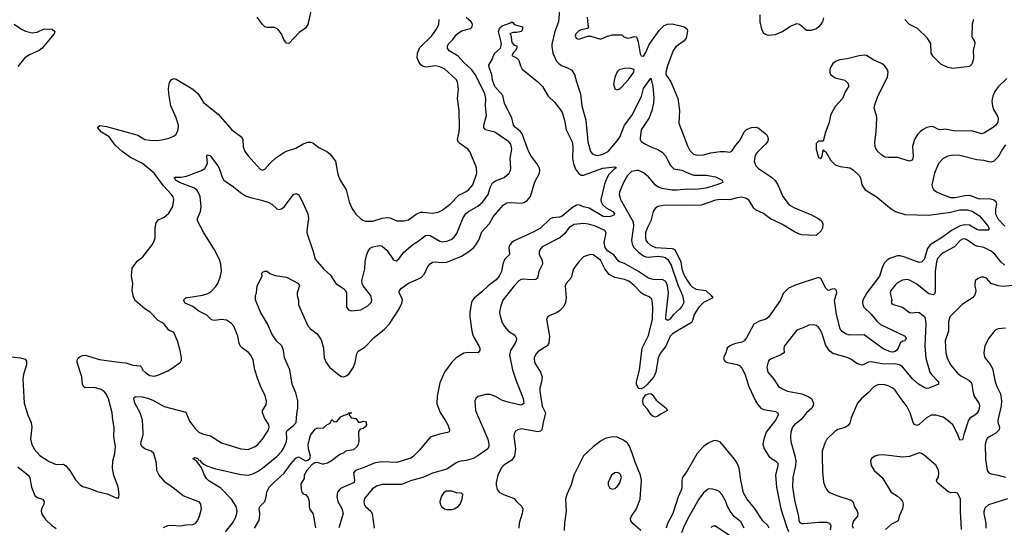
# Model space of a CAD drawing. Header units: inches. Extents: x 1682530 to 1839546, y 640742 to 791647.
# Tile 839 of 923: x 1787465 to 1795680, y 742596 to 746828. Entities that reach past the tile are written whole.
import ezdxf

# ---------------------------------------------------------------- set-up
doc = ezdxf.new("R2010")
doc.units = ezdxf.units.IN
doc.header["$MEASUREMENT"] = 0
doc.layers.add('B7784', color=7, linetype='Continuous')
doc.layers.add('B7794', color=7, linetype='Continuous')

msp = doc.modelspace()

# ---------------------------------------------------------------- linework, layer by layer
at = {"layer": 'B7784', "color": 5}
for points, elevation in [([(1789903.4, 746936.6), (1789870, 746789.2), (1789850, 746758), (1789797.4, 746722.6), (1789709.5, 746629.5), (1789690, 746633.2), (1789670, 746662.7), (1789648, 746710), (1789619.5, 746750), (1789590, 746764.2), (1789530, 746763), (1789510, 746769.6), (1789490, 746789.5), (1789447.3, 746850)], 680), ([(1787418.9, 746790), (1787481.3, 746750), (1787513.8, 746733.8), (1787570, 746719.3), (1787610, 746724.5), (1787670, 746753), (1787734.8, 746750), (1787758.4, 746730), (1787751.7, 746710), (1787736.9, 746690), (1787653.8, 746590), (1787627.8, 746572.2), (1787545.5, 746534.5), (1787508.6, 746511.4), (1787450, 746437.6)], 680), ([(1787344.1, 744024.1), (1787470.3, 744010.3), (1787510, 743998), (1787521.3, 743981.3), (1787523.1, 743950), (1787495.3, 743870), (1787491.6, 743830), (1787502, 743630), (1787532.3, 743532.3), (1787560.8, 743470), (1787565, 743430), (1787556.1, 743330), (1787565.3, 743290), (1787586.1, 743246.1), (1787633.4, 743193.4), (1787710, 743144.4), (1787770, 743118.3), (1787830, 743121.1), (1787849.2, 743109.2), (1787882.6, 743070), (1787931.8, 742991.8), (1787970, 742950.7), (1787990, 742936.3), (1788050, 742918.4), (1788110, 742894), (1788194.4, 742874.4), (1788270, 742841), (1788290, 742842), (1788293.2, 742846.8), (1788295.1, 742870), (1788285.6, 742934.4), (1788250, 743029), (1788240.3, 743090), (1788241.7, 743150), (1788258.6, 743210), (1788264.1, 743270), (1788250.7, 743350), (1788252.8, 743430), (1788241.4, 743490), (1788236.4, 743550), (1788206, 743666), (1788187.3, 743710), (1788170, 743729.5), (1788144.6, 743744.6), (1788090, 743762.6), (1788010, 743757.6), (1787996.2, 743770), (1787989.8, 743789.8), (1787982.5, 743850), (1787945.8, 743970), (1787945.1, 743990), (1787953.7, 744006.3), (1787970, 744020.3), (1787990, 744029), (1788010, 744031.4), (1788130, 743994.7), (1788270, 743974.4), (1788350, 743968), (1788410, 743947.7), (1788470, 743942.4), (1788482.4, 743930), (1788490.3, 743910), (1788519.8, 743879.8), (1788550, 743862.8), (1788590, 743856.5), (1788616.8, 743863.2), (1788700.6, 743899.4), (1788738.2, 743921.8), (1788806.3, 743973.7), (1788814, 743990), (1788814, 744010), (1788802.7, 744070), (1788780.5, 744150), (1788750, 744219.5), (1788710, 744240.7), (1788670, 744289.6), (1788650, 744304.7), (1788619.1, 744319.1), (1788554.5, 744390), (1788510, 744418.3), (1788430, 744485.4), (1788413.6, 744513.6), (1788402.4, 744570), (1788408.5, 744630), (1788398, 744690), (1788402.2, 744757.8), (1788446.3, 744813.7), (1788491.6, 744850), (1788571.5, 744950), (1788584.6, 744975.4), (1788594.3, 745010), (1788594.7, 745090), (1788604, 745136), (1788621.7, 745158.3), (1788670, 745182.4), (1788710, 745215.5), (1788741.7, 745270), (1788749.7, 745330), (1788745.4, 745350), (1788732.6, 745370), (1788663.5, 745443.5), (1788586.4, 745550), (1788490, 745628.4), (1788390, 745679), (1788319.8, 745730), (1788261.9, 745781.9), (1788210.7, 745850.7), (1788146.6, 745890), (1788113.2, 745930), (1788134.8, 745945.2), (1788190, 745937.4), (1788430, 745871.3), (1788450, 745864.2), (1788508.4, 745830), (1788550, 745822.6), (1788610, 745820.3), (1788650, 745826), (1788710, 745840.4), (1788750, 745858.4), (1788770, 745874.9), (1788779.7, 745890), (1788787.6, 745912.4), (1788788.7, 745950), (1788770.7, 746010), (1788725.8, 746110), (1788708.4, 746210), (1788705.8, 746254.2), (1788715.4, 746304.6), (1788730, 746327.3), (1788750, 746337.3), (1788770, 746333), (1788910, 746250.3), (1788952.8, 746210), (1788997.5, 746137.5), (1789121.2, 746041.2), (1789235.6, 745910), (1789318.7, 745850), (1789327.2, 745830), (1789329, 745769), (1789343.1, 745730), (1789370, 745693), (1789470, 745582.8), (1789490, 745574.8), (1789510, 745582.8), (1789551.3, 745628.7), (1789603.3, 745676.7), (1789670, 745722.3), (1789690, 745732.6), (1789770, 745757.4), (1789830, 745794), (1789870, 745806.8), (1789890, 745806.8), (1789910, 745800.7), (1789961.8, 745761.8), (1790000, 745743.2)], 680), ([(1788664.6, 742595.4), (1788702, 742610), (1788730, 742612.7), (1788810, 742607.6), (1788850, 742615.8), (1788910, 742619.3), (1788930, 742628.4), (1788949.7, 742650.3), (1788966.3, 742690), (1788980.5, 742750), (1788977, 742790), (1788964.2, 742804.2), (1788830, 742858.7), (1788757.4, 742917.4), (1788680.9, 742970), (1788629.6, 743030), (1788610, 743069), (1788607.3, 743130), (1788583.7, 743210), (1788561.2, 743230), (1788509.7, 743249.7), (1788484.2, 743270), (1788476.9, 743290), (1788478.5, 743310), (1788494, 743366), (1788496.2, 743390), (1788490, 743488.7), (1788470, 743549.5), (1788426.4, 743630), (1788417, 743670), (1788420.5, 743679.5), (1788432.5, 743687.5), (1788490, 743682.7), (1788530, 743673.4), (1788576.9, 743656.9), (1788670, 743602.6), (1788850, 743554.8), (1788882, 743482), (1788930, 743420.5), (1788960.5, 743390), (1788990, 743375.3), (1789057.8, 743357.8), (1789150, 743301.1), (1789309.2, 743249.2), (1789370, 743245.2), (1789430.6, 743269.4), (1789452.7, 743287.3), (1789491.2, 743330), (1789539.7, 743410), (1789545.4, 743430), (1789544.7, 743450), (1789508, 743510), (1789491.1, 743550), (1789491.6, 743570), (1789522.4, 743617.6), (1789523.5, 743650), (1789510, 743699.3), (1789479, 743759), (1789451.7, 743830), (1789427.7, 743910), (1789413.5, 743990), (1789392.8, 744030), (1789373, 744053), (1789323.7, 744090), (1789304.5, 744110), (1789295.6, 744130), (1789283.6, 744190), (1789251.8, 744271.8), (1789230, 744296.9), (1789190, 744323.5), (1789150, 744329.7), (1789090, 744320.9), (1789066.3, 744326.3), (1789025.2, 744365.2), (1788958.7, 744398.7), (1788910, 744437.4), (1788845.9, 744465.9), (1788831.3, 744490), (1788850, 744508.7), (1788989.9, 744530.1), (1789034.8, 744545.2), (1789059.6, 744560.4), (1789099.2, 744600.8), (1789118.4, 744630), (1789138.8, 744681.2), (1789149.6, 744730.3), (1789143.5, 744790), (1789131.5, 744830), (1789089.7, 744910), (1788997.3, 745057.3), (1788949.6, 745150), (1788948.4, 745170), (1788972.9, 745230), (1788980.3, 745270), (1788969.8, 745350), (1788960.5, 745380.5), (1788944.6, 745404.6), (1788923.5, 745423.5), (1788799.3, 745470), (1788765.1, 745490), (1788762.5, 745502.5), (1788754, 745510), (1788764.9, 745515.1), (1788810, 745516), (1788855.7, 745524.3), (1788982, 745570), (1789010, 745587.3), (1789031.8, 745630), (1789026.6, 745690), (1789030, 745702), (1789050, 745697.3), (1789057.3, 745690), (1789119, 745610), (1789130.2, 745590), (1789153.9, 745513.9), (1789169.5, 745489.5), (1789250, 745436), (1789306.7, 745386.7), (1789350, 745359.3), (1789390, 745344.8), (1789483.4, 745323.4), (1789544, 745304), (1789569.4, 745289.4), (1789610, 745252.2), (1789630, 745244.4), (1789650, 745250.4), (1789672.7, 745267.3), (1789750, 745370.7), (1789770, 745378.8), (1789790, 745371), (1789812.8, 745332.8), (1789870.3, 745210.3), (1789874.4, 745170), (1789859.3, 745070), (1789860.7, 745050), (1789914.6, 744894.6), (1789930, 744831), (1790000, 744750.4)], 660), ([(1789182.7, 742557.3), (1789241.4, 742630), (1789265.3, 742674.7), (1789277, 742710), (1789278.7, 742730), (1789269.9, 742770), (1789231.9, 742830), (1789143.6, 742923.6), (1789044, 742984), (1789023, 743003), (1789005.7, 743030), (1788978.7, 743098.7), (1788943.9, 743143.9), (1788909.6, 743170.4), (1788930, 743177), (1788950, 743170.2), (1788957.5, 743157.5), (1788970, 743152.4), (1788978.5, 743138.5), (1789002, 743122), (1789027.2, 743107.2), (1789090, 743085.6), (1789310, 743037.1), (1789370, 743031.9), (1789410, 743040.6), (1789450, 743060.2), (1789490, 743088.3), (1789610, 743186.2), (1789650, 743228), (1789670, 743258.3), (1789691.6, 743310), (1789694.6, 743334.6), (1789691.5, 743388.5), (1789697, 743403), (1789750, 743443.6), (1789771.5, 743470), (1789777.3, 743542.7), (1789786.4, 743590), (1789785.1, 743650), (1789770, 743717.2), (1789739.2, 743790), (1789717.6, 743910), (1789674, 744010), (1789667.2, 744070), (1789651, 744110), (1789608.5, 744150), (1789567.4, 744210), (1789532.9, 744292.9), (1789474.5, 744390), (1789433.2, 744493.2), (1789432.3, 744530), (1789439.5, 744550), (1789447, 744610), (1789488.7, 744690), (1789484, 744710), (1789490, 744722), (1789510, 744731.3), (1789530, 744731.3), (1789551.1, 744711.1), (1789595.3, 744695.3), (1789690, 744682.8), (1789790.6, 744630), (1789798.4, 744610), (1789779.5, 744550), (1789780.3, 744530), (1789791.6, 744490), (1789791.6, 744450), (1789870, 744276), (1789891.5, 744250), (1789947.8, 744207.8), (1789979.4, 744159.4), (1789999.6, 744090), (1790000, 744084.6)], 640), ([(1789424.4, 742590), (1789458.9, 742650), (1789465.7, 742670), (1789468.6, 742710), (1789464.2, 742750), (1789469.3, 742770), (1789509.4, 742810.6), (1789522.7, 742850), (1789527.3, 742890), (1789547.3, 742930), (1789585.1, 742970), (1789672.5, 743047.5), (1789730, 743128), (1789770, 743172.7), (1789790, 743183.8), (1789850, 743151.1), (1789870, 743157.1), (1789884.8, 743170), (1789890.8, 743190), (1789874.2, 743250), (1789871.3, 743290), (1789890, 743364.7), (1789930, 743414.8), (1789950, 743424), (1789996.5, 743423.5), (1790000, 743426.4)], 620), ([(1790000, 743123.5), (1789990, 743121.5), (1789950, 743136.9), (1789927.4, 743132.6), (1789903.5, 743116.5), (1789860.3, 743070), (1789837.6, 743030), (1789838, 743002), (1789810, 742958), (1789814, 742910), (1789819.1, 742890), (1789830, 742874.8), (1789850, 742870.8), (1789868.1, 742848.1), (1789875.6, 742830), (1789880.8, 742810), (1789879.3, 742770), (1789884.1, 742750), (1789910.2, 742710), (1789916.9, 742690), (1789932.8, 742592.8)], 620), ([(1787450, 743099.3), (1787535.9, 743030), (1787548.8, 743008.8), (1787564.1, 742930), (1787590, 742862.4), (1787610, 742845.2), (1787654, 742830), (1787670, 742810.8), (1787667.2, 742790), (1787646.7, 742750), (1787643.6, 742730), (1787650, 742704.9), (1787681.4, 742661.4), (1787730, 742614.4), (1787770, 742586.7)], 660)]:
    msp.add_lwpolyline(points, dxfattribs=dict(at, elevation=elevation))
at = {"layer": 'B7794', "color": 5}
for points, elevation in [([(1791972, 746950), (1791961, 746810), (1791930.2, 746730), (1791904.8, 746624.8), (1791904.1, 746604.1), (1791913.8, 746550), (1791943.5, 746483.5), (1791962, 746462), (1791985.9, 746445.9), (1792030.4, 746430), (1792068.4, 746410), (1792093.4, 746370), (1792109.2, 746310), (1792144.5, 746210), (1792155, 746110), (1792187.8, 745990), (1792203.8, 745810), (1792227.1, 745730), (1792243.1, 745710), (1792270, 745698), (1792290, 745696.5), (1792330, 745706), (1792374.2, 745730), (1792450, 745817.1), (1792473.1, 745850), (1792511.4, 745948.6), (1792571.7, 746030), (1792653, 746187), (1792670, 746254), (1792730, 746340.7), (1792747.6, 746270), (1792755.6, 746175.6), (1792752.1, 746132.1), (1792739.8, 746070), (1792716.3, 746010), (1792651.1, 745910), (1792641.7, 745841.7), (1792641.6, 745830), (1792650, 745812.4), (1792684.9, 745790), (1792730, 745767.6), (1792790, 745745.8), (1792824.5, 745724.5), (1792852.4, 745692.4), (1792893.9, 745613.9), (1792923.9, 745584), (1792990, 745572.5), (1793050, 745545.1), (1793090, 745532.3), (1793192.3, 745532.3), (1793270, 745517.1), (1793324.7, 745490), (1793331, 745470), (1793282.8, 745450), (1793190, 745422.4), (1793106.9, 745413.1), (1793035.9, 745415.9), (1792950, 745407.3), (1792908.1, 745408.1), (1792821.7, 745421.7), (1792790, 745433.3), (1792769.3, 745449.3), (1792710, 745517.4), (1792670, 745550.5), (1792630, 745570.6), (1792610, 745571.9), (1792570, 745561.7), (1792536.6, 745530), (1792502.9, 745470), (1792469.2, 745390), (1792466.2, 745370), (1792476.8, 745330), (1792582.9, 745142.9), (1792586.7, 745106.7), (1792570.5, 744990), (1792576, 744956), (1792589.6, 744930), (1792629.2, 744889.2), (1792670, 744860.1), (1792690, 744851.5), (1792710, 744849.2), (1792790, 744857), (1792830, 744852.4), (1792850, 744845.1), (1792872.1, 744830), (1792901.8, 744781.8), (1792956.3, 744616.3), (1792994.2, 744530), (1793007, 744470), (1792990, 744437), (1792970, 744413.6), (1792918.8, 744370), (1792890, 744332.7), (1792870, 744319.5), (1792856, 744330), (1792855.1, 744350), (1792877, 744550), (1792870.5, 744610), (1792858.5, 744638.5), (1792849, 744649), (1792830, 744658.5), (1792750, 744661.2), (1792710, 744672.2), (1792626.8, 744730), (1792510, 744794.2), (1792470, 744808.7), (1792457.5, 744817.5), (1792424.3, 744864.3), (1792370, 744900.6), (1792349.5, 744929.4), (1792342.3, 744970), (1792358.3, 745050), (1792346.6, 745070), (1792270, 745105.4), (1792210, 745124.5), (1792170, 745129), (1792090, 745121.6), (1792050, 745094.5), (1792014.2, 745045.8), (1791970.3, 745010), (1791824.2, 744935.8), (1791804.9, 744910), (1791798.7, 744890), (1791798.7, 744870), (1791823.1, 744823.1), (1791827.2, 744790), (1791795.6, 744730), (1791785.9, 744674.1), (1791770, 744662.4), (1791730, 744660.3), (1791670, 744665.7), (1791650, 744662), (1791630, 744651.6), (1791590.1, 744609.9), (1791496, 744490), (1791475.3, 744430), (1791468.9, 744391.1), (1791470.3, 744370), (1791488.9, 744310), (1791509.3, 744269.3), (1791544.4, 744230), (1791596.7, 744196.7), (1791610, 744170.7), (1791607.7, 744150), (1791597.8, 744130), (1791559.3, 744070), (1791552.6, 744030), (1791577.9, 743910), (1791604.2, 743824.2), (1791665, 743670), (1791670, 743629.3), (1791660.3, 743619.7), (1791645.1, 743614.9), (1791550, 743635.7), (1791493.8, 743653.8), (1791430, 743689.7), (1791390, 743703.5), (1791350, 743704.2), (1791290, 743687), (1791270.6, 743670), (1791263.1, 743650), (1791268.7, 743570), (1791371.1, 743330), (1791380.2, 743290), (1791379.6, 743270), (1791370, 743249.7), (1791287.9, 743192.1), (1791249.4, 743170.6), (1791190, 743153.3), (1791130, 743144.1), (1791106.6, 743133.4), (1791030, 743081.4), (1790910, 743047.3), (1790828.5, 743011.5), (1790733, 742987), (1790650, 742954.2), (1790490, 742951.9), (1790441.7, 742938.3), (1790405.1, 742914.9), (1790343, 742837), (1790335.3, 742810), (1790338.5, 742790), (1790351.4, 742770), (1790394, 742730), (1790405.7, 742710), (1790423.1, 742590)], 660), ([(1790000, 744750.4), (1790000.3, 744750), (1790057.8, 744697.8), (1790101.6, 744630), (1790166.2, 744586.2), (1790182.8, 744570), (1790190.6, 744550), (1790190.6, 744430.6), (1790208, 744408), (1790230, 744400.7), (1790310, 744410.4), (1790370, 744441.7), (1790396.8, 744470), (1790402, 744490), (1790393.6, 744530), (1790330.8, 744610), (1790321.2, 744630), (1790319.8, 744650), (1790343.8, 744750), (1790348, 744812), (1790358.6, 744861.4), (1790370, 744892.2), (1790390, 744922.6), (1790410, 744934), (1790450, 744943.1), (1790470, 744944.2), (1790490, 744938.7), (1790527, 744907), (1790581.6, 744830), (1790590, 744822.4), (1790610, 744818), (1790630, 744836.3), (1790670.7, 744889.3), (1790745.7, 744954.3), (1790790, 744982.7), (1790850, 745030.2), (1790870, 745032.9), (1790890, 745028.4), (1790970, 744982.6), (1790990, 744977.5), (1791030, 744980.7), (1791065.4, 744994.6), (1791090, 745014.6), (1791113.1, 745046.9), (1791162, 745170), (1791187, 745213), (1791209.9, 745230.1), (1791287.5, 745272.5), (1791329.9, 745310.1), (1791373, 745370), (1791390.8, 745430), (1791410, 745466.7), (1791435.5, 745484.4), (1791507.9, 745512), (1791547.6, 745550), (1791558.7, 745570), (1791563.6, 745590), (1791557.4, 745670), (1791569.7, 745750), (1791561.7, 745790), (1791546, 745810), (1791430, 745889.7), (1791350, 745908.7), (1791336.1, 745930), (1791336.5, 745950), (1791361, 746030), (1791351.6, 746110), (1791354, 746170), (1791344.5, 746210), (1791310, 746285.1), (1791265, 746370), (1791236.1, 746410), (1791171.7, 746470), (1791123.8, 746523.8), (1791049.3, 746569.3), (1791035.1, 746590), (1791035.1, 746610), (1791046.6, 746630), (1791077.9, 746662.1), (1791110, 746704.6), (1791150, 746735.3), (1791224.8, 746755.2), (1791239.3, 746770), (1791242.7, 746790), (1791232.7, 746810), (1791190, 746846)], 660), ([(1790000, 745743.2), (1790027.3, 745730), (1790052.7, 745710), (1790099.5, 745650), (1790115.3, 745555.3), (1790124.6, 745524.6), (1790138.3, 745490), (1790188.4, 745410), (1790214.4, 745310), (1790239.1, 745250), (1790270, 745207.3), (1790310, 745167.3), (1790332.8, 745152.8), (1790350, 745148.2), (1790410, 745148.7), (1790490, 745174.4), (1790530, 745179.7), (1790555.2, 745175.2), (1790610, 745151.6), (1790670, 745151.7), (1790710, 745160.9), (1790774.2, 745205.8), (1790810, 745222.4), (1790830, 745224.7), (1790910, 745214.4), (1790956, 745224), (1790990, 745240.3), (1791056.4, 745290), (1791130, 745366), (1791190, 745395), (1791210.4, 745409.6), (1791244.4, 745450), (1791279.4, 745550), (1791276.8, 745590), (1791270.7, 745610.7), (1791219.7, 745730), (1791202.9, 745750), (1791135.8, 745795.8), (1791124.2, 745810), (1791118.2, 745830), (1791132.2, 745892.2), (1791135.6, 745930), (1791132.1, 746070), (1791116.9, 746170), (1791126.2, 746250), (1791118.9, 746310), (1791106, 746330), (1791010, 746419.8), (1790970, 746436.5), (1790930, 746442.9), (1790852.3, 746432.3), (1790830, 746438.3), (1790811.7, 746451.7), (1790797.4, 746470), (1790782, 746510), (1790784.6, 746550), (1790804.7, 746595.3), (1790901, 746690), (1790943.7, 746750), (1790961.5, 746790), (1790965.8, 746830)], 680), ([(1792199.6, 746850), (1792204.9, 746784.9), (1792210.8, 746769.2), (1792206, 746754), (1792150, 746743.6), (1792130, 746734), (1792104.9, 746710), (1792098.8, 746690), (1792101.4, 746681.4), (1792110.8, 746670.8), (1792130, 746664.7), (1792206, 746690), (1792230, 746691), (1792310, 746664.7), (1792370, 746691.3), (1792410, 746702), (1792490, 746702), (1792506.4, 746686.4), (1792535.3, 746675.3), (1792570, 746678.8), (1792590, 746686.8), (1792610, 746684), (1792624.2, 746644.2), (1792642.7, 746542.7), (1792650, 746527.7), (1792670, 746523.7), (1792690, 746554.9), (1792718.2, 746621.8), (1792801.5, 746738.5), (1792840.7, 746779.3), (1792870, 746791.8), (1792910, 746793.3), (1793011.6, 746770), (1793033.8, 746750), (1793035.8, 746735.8), (1793024.8, 746675.2), (1793008.2, 746651.8), (1792939.2, 746600.8), (1792916.3, 746570), (1792870, 746444.2), (1792855.9, 746390), (1792857.3, 746370), (1792896.8, 746310), (1792956.8, 746170), (1792969.1, 746070.9), (1792964.9, 745964.9), (1793036.7, 745776.7), (1793057.2, 745737.2), (1793086.7, 745706.7), (1793117.4, 745697.4), (1793170, 745701.5), (1793230, 745718.4), (1793310, 745729.3), (1793350.2, 745730.2), (1793390, 745722.6), (1793410, 745734), (1793431.6, 745770), (1793478.9, 745830), (1793510, 745892.4), (1793530, 745913.7), (1793570.4, 745930.4), (1793610, 745932.7), (1793626.2, 745926.2), (1793696.3, 745870), (1793707.7, 745850), (1793710.5, 745830), (1793703.1, 745810), (1793688.7, 745790), (1793618, 745722), (1793602.4, 745697.6), (1793593.5, 745650), (1793608.2, 745610), (1793630, 745588.2), (1793736.3, 745516.3), (1793767.2, 745487.2), (1793790, 745450.3), (1793833.3, 745353.3), (1793885.5, 745285.5), (1793930, 745259.2), (1794070, 745200.7), (1794128, 745170), (1794153.7, 745150), (1794165.4, 745125.4), (1794161.8, 745090), (1794151.9, 745068.1), (1794110, 745029.6), (1793990, 745034.3), (1793970, 745039.1), (1793930, 745058.5), (1793824.1, 745124.1), (1793730, 745168.1), (1793670, 745213.1), (1793603.3, 745243.3), (1793590, 745257.2), (1793550, 745321.5), (1793530, 745336.8), (1793490, 745347.5), (1793450, 745342.5), (1793390, 745327.3), (1793310, 745327.8), (1793270, 745322.3), (1793150, 745280.6), (1792990, 745277.8), (1792850, 745282.4), (1792789.2, 745270.8), (1792765.8, 745254.2), (1792750.2, 745229.8), (1792730.2, 745150), (1792700.7, 745090), (1792687.2, 745050), (1792685, 745010), (1792690.2, 744990), (1792702.6, 744970), (1792727.9, 744947.9), (1792769.7, 744929.7), (1792910, 744921.7), (1792930, 744912.5), (1792980.5, 744810), (1792988.9, 744750), (1793002.3, 744710), (1793030, 744658.4), (1793058, 744618), (1793077.8, 744597.8), (1793110, 744580.5), (1793190, 744571.5), (1793235.2, 744530), (1793247.6, 744510), (1793170.7, 744469.3), (1793130.7, 744430), (1793091.3, 744370), (1793079.5, 744320.5), (1793070, 744304.1), (1792910.2, 744210), (1792892.7, 744190), (1792854.6, 744105.4), (1792810, 744045.3), (1792793.3, 744010), (1792773.3, 743890), (1792756, 743850), (1792696.7, 743783.3), (1792670, 743760.2), (1792650, 743749.9), (1792630, 743753.6), (1792623.2, 743763.2), (1792612, 743790), (1792612.2, 743810), (1792635.1, 743904.9), (1792659.5, 744090), (1792710, 744196.5), (1792744.1, 744330), (1792747, 744430), (1792743.1, 744483.1), (1792738, 744498), (1792716.6, 744516.6), (1792670, 744537.1), (1792650.5, 744550.5), (1792592.6, 744612.6), (1792547.7, 744647.7), (1792510, 744663.2), (1792430, 744679.4), (1792383.1, 744703.1), (1792346.4, 744750), (1792310, 744823.5), (1792250, 744867.1), (1792228.9, 744871.1), (1792190, 744860.5), (1792170, 744849.7), (1792130.3, 744810), (1792086.7, 744750), (1792065.1, 744674.9), (1792024.9, 744630), (1792014.9, 744610), (1792024.6, 744510), (1792019.5, 744470), (1792011.8, 744450), (1791998.7, 744430), (1791970, 744401.3), (1791950, 744386.9), (1791882, 744358), (1791870.3, 744349.7), (1791859.5, 744330), (1791886.4, 744190), (1791881.1, 744130), (1791865.5, 744110), (1791790, 744063), (1791770, 744039.6), (1791756.1, 744010), (1791759.6, 743970), (1791809.2, 743890), (1791822.9, 743850), (1791818, 743810), (1791803.5, 743756.5), (1791803.8, 743730), (1791825.2, 743605.2), (1791851.2, 743550), (1791831.1, 743470), (1791822, 743410), (1791810, 743396.9), (1791787.7, 743392.3), (1791650, 743416.4), (1791621, 743410), (1791603, 743397), (1791590, 743374), (1791587.6, 743352.4), (1791601.6, 743250), (1791593.5, 743190), (1791570, 743156.4), (1791505.3, 743114.7), (1791482.4, 743090), (1791453.7, 743030), (1791439.5, 742970), (1791439.5, 742950), (1791450, 742911.3), (1791464.9, 742890), (1791501, 742870), (1791590, 742837.1), (1791610.3, 742810), (1791653.8, 742770), (1791662.4, 742750), (1791657.2, 742710), (1791632.6, 742630), (1791629.3, 742590)], 680), ([(1793641.1, 746870), (1793641.3, 746810), (1793654.9, 746750), (1793670, 746718.8), (1793686.9, 746706.9), (1793710, 746700.5), (1793770, 746703.8), (1793829, 746730), (1793890, 746770.8), (1793950, 746797.3), (1793970, 746790.6), (1794030, 746742), (1794070, 746740.7), (1794107.2, 746752.8), (1794142, 746778), (1794165.1, 746810), (1794175.4, 746844.6)], 720), ([(1795423, 746830), (1795410.9, 746790), (1795409.1, 746689.1), (1795413.8, 746673.8), (1795430.3, 746650), (1795434.6, 746630), (1795419.3, 746570), (1795422.2, 746510), (1795418, 746482), (1795410, 746458), (1795390, 746438), (1795250, 746420.9), (1795210, 746429.6), (1795150, 746456.8), (1795090, 746518.4), (1795070.5, 746550), (1795066.9, 746630), (1795037.4, 746677.4), (1794954.7, 746754.7), (1794890, 746789), (1794851.3, 746830)], 680), ([(1790000, 744084.6), (1790005.5, 744010), (1790022, 743970), (1790050, 743932.4), (1790127.1, 743867.1), (1790150, 743853.7), (1790170, 743850.3), (1790190, 743858.3), (1790210, 743873.6), (1790251.3, 743930), (1790264.6, 743970), (1790277.7, 744042.3), (1790290, 744064.9), (1790343.5, 744096.5), (1790421.4, 744178.5), (1790510, 744246.7), (1790550, 744291.8), (1790627.7, 744412.3), (1790654.5, 744465.5), (1790659, 744490), (1790654.2, 744510), (1790631, 744550), (1790633.7, 744570), (1790649.7, 744590), (1790708.2, 744631.8), (1790793.3, 744666.7), (1790817.6, 744682.4), (1790842.5, 744710), (1790869.1, 744770.9), (1790888.3, 744791.7), (1790910, 744805.5), (1790930, 744810.2), (1790990, 744803.2), (1791030, 744806.6), (1791150, 744857.6), (1791203.1, 744890), (1791250, 744927.1), (1791269.8, 744950), (1791295.3, 744990), (1791320.2, 745059.8), (1791385.8, 745130), (1791416.2, 745183.8), (1791498.3, 745281.7), (1791530, 745300.6), (1791570, 745304), (1791650, 745298.6), (1791670, 745303.2), (1791699.6, 745320.5), (1791726.4, 745353.6), (1791763, 745477), (1791801.6, 745550), (1791805.5, 745570), (1791801.5, 745590), (1791780.3, 745630), (1791733.5, 745690), (1791710, 745732.8), (1791656.4, 745876.4), (1791639.2, 745899.2), (1791600.5, 745930), (1791585.4, 745950), (1791572.3, 746010), (1791510, 746129.5), (1791495.8, 746195.8), (1791430, 746272.3), (1791410, 746322.7), (1791403.5, 746370), (1791381.7, 746430), (1791380.5, 746450), (1791410, 746501), (1791418, 746530), (1791429.6, 746550), (1791475.3, 746590), (1791479.3, 746600.7), (1791484.5, 746630), (1791459.3, 746730), (1791470, 746759.6), (1791490, 746776.5), (1791558.6, 746801.4), (1791570, 746810.8), (1791582, 746802), (1791590, 746786.8), (1791661, 746770), (1791661, 746750), (1791650.5, 746729.5), (1791610, 746720.9), (1791578, 746722), (1791554, 746710), (1791562, 746702), (1791570, 746638), (1791590, 746616), (1791614, 746610), (1791614, 746590), (1791602, 746570), (1791584.5, 746555.5), (1791572, 746530), (1791610, 746511.3), (1791630, 746490.8), (1791642.3, 746442.3), (1791656.9, 746416.9), (1791787.3, 746310), (1791826.8, 746270), (1791874, 746190), (1791930, 746138.8), (1791970, 746087.3), (1791990, 746053.4), (1792010, 745991.3), (1792025.3, 745910), (1792075.7, 745810), (1792080.1, 745770), (1792077, 745670), (1792084.6, 745630), (1792103.2, 745583.2), (1792127.9, 745547.9), (1792150, 745532.7), (1792170, 745532.1), (1792330.1, 745590.1), (1792430, 745602.8), (1792438, 745598), (1792439.1, 745590), (1792420.8, 745579.2), (1792381.7, 745538.3), (1792359.6, 745500.4), (1792343.2, 745456.8), (1792313.1, 745330), (1792315.2, 745310), (1792326.3, 745286.3), (1792359, 745259), (1792413.7, 745230), (1792426.8, 745210), (1792421, 745199), (1792393, 745187), (1792356.5, 745183.5), (1792333, 745187), (1792217.3, 745257.3), (1792170, 745267.6), (1792130, 745283.7), (1792110, 745280.6), (1792078.5, 745261.5), (1791990, 745189.4), (1791970, 745180.4), (1791910, 745176.5), (1791891.1, 745168.9), (1791810, 745089.9), (1791750, 745055.8), (1791590, 744985.4), (1791569.7, 744970.3), (1791554, 744950), (1791545.5, 744930), (1791551.6, 744870), (1791510, 744828.3), (1791496.4, 744790), (1791484, 744730), (1791466, 744690), (1791440.4, 744659.6), (1791374.1, 744610), (1791321.1, 744558.9), (1791258.2, 744510), (1791243, 744490), (1791235.6, 744470), (1791221.6, 744390), (1791219.7, 744350), (1791238, 744230), (1791249.2, 744189.2), (1791296.4, 744110), (1791303.8, 744090), (1791304, 744070), (1791288.1, 744051.9), (1791210, 744054.4), (1791170, 744047.8), (1791105.7, 744010), (1791070, 743972.8), (1791009.2, 743890), (1790970, 743799.3), (1790948.2, 743688.2), (1790945.1, 743625.1), (1790973.6, 743553.6), (1791015.3, 743490), (1791035.8, 743450), (1791050.4, 743410), (1791047.7, 743392.3), (1791034.1, 743385.9), (1790966.3, 743373.7), (1790890, 743347.8), (1790799.6, 743240.4), (1790750.8, 743189.2), (1790727.1, 743172.9), (1790610, 743137), (1790490, 743141.6), (1790430, 743134.6), (1790329.5, 743090.5), (1790266.4, 743070), (1790248.9, 743050), (1790257.1, 742990), (1790254.4, 742970), (1790141.6, 742918.4), (1790115.2, 742890), (1790110.1, 742850.1), (1790119.2, 742810), (1790152.4, 742752.4), (1790162.6, 742710), (1790128.8, 742591.2)], 640), ([(1795702, 746338), (1795630, 746269.8), (1795601.5, 746230), (1795583.5, 746190), (1795576.8, 746150), (1795580.6, 746110), (1795590, 746080.4), (1795620.7, 746030), (1795627.9, 746007.9), (1795625.2, 745974.8), (1795610.6, 745949.4), (1795590, 745931.6), (1795515.1, 745884.9), (1795490, 745877.4), (1795410, 745902.9), (1795270, 745897.9), (1795190, 745914.2), (1795150, 745909.8), (1795130, 745912.3), (1795090, 745933.8), (1795070, 745938.6), (1795034.4, 745930), (1794997.4, 745910), (1794974, 745890), (1794955.6, 745870), (1794930.1, 745829.8), (1794913.4, 745770), (1794919.3, 745690), (1794916.9, 745670), (1794910, 745657.6), (1794890.2, 745649.8), (1794790, 745680.3), (1794710, 745678), (1794683.1, 745683.1), (1794657.7, 745697.7), (1794626.5, 745726.5), (1794609.8, 745749.8), (1794602.2, 745770), (1794600.4, 745810), (1794609.7, 745890), (1794615.8, 746010), (1794614, 746030), (1794595.1, 746090), (1794597.2, 746110), (1794625.4, 746190), (1794706.6, 746350), (1794711.3, 746390), (1794706, 746410), (1794690, 746435.1), (1794677, 746450), (1794650, 746466), (1794591.1, 746491.1), (1794530, 746529.4), (1794510, 746531.8), (1794470, 746527.3), (1794370, 746502), (1794305.8, 746494.2), (1794276.8, 746483.2), (1794250, 746462), (1794230.8, 746430), (1794224.9, 746410), (1794224, 746390), (1794230.7, 746370.7), (1794270, 746344), (1794350, 746324), (1794376.1, 746296.1), (1794379.1, 746270), (1794353.1, 746226.9), (1794329, 746171), (1794272.5, 746107.5), (1794239.5, 746050), (1794230.4, 746030), (1794217.6, 745970), (1794186.7, 745890), (1794170, 745815.3), (1794130, 745816), (1794110, 745795.3), (1794110.7, 745750), (1794130, 745678.8), (1794150, 745671), (1794160.9, 745690), (1794170, 745742), (1794174.4, 745734.4), (1794190, 745726), (1794232.9, 745652.9), (1794270, 745617), (1794310, 745604.9), (1794390, 745593.7), (1794417.8, 745577.8), (1794470.3, 745530), (1794478.9, 745510), (1794491.6, 745450), (1794519.5, 745410), (1794610, 745352.9), (1794736.9, 745250), (1794771.8, 745230), (1794850, 745203.4), (1795050, 745198.8), (1795230, 745222.6), (1795310, 745242.2), (1795370, 745244.2), (1795412.8, 745232.8), (1795473.2, 745193.2), (1795543.2, 745110), (1795553.7, 745086.3), (1795546.2, 745073.8), (1795470, 745074.1), (1795450, 745079.9), (1795390, 745114.8), (1795350, 745117.1), (1795311.4, 745108.6), (1795239, 745070), (1795164.7, 745015.3), (1795061.9, 744950), (1795038.6, 744921.4), (1795010, 744828.5), (1794990, 744805.7), (1794970, 744804.9), (1794850, 744848.3), (1794810, 744858.2), (1794790, 744858.2), (1794723.1, 744836.9), (1794698.7, 744821.3), (1794679.5, 744800.5), (1794665.3, 744774.7), (1794637.8, 744690), (1794531.8, 744550), (1794500.2, 744490), (1794496.2, 744470), (1794498.8, 744450), (1794509.2, 744430), (1794570, 744371.8), (1794615.4, 744315.4), (1794646.6, 744286.6), (1794852.2, 744190), (1794860.5, 744170), (1794857.6, 744162.4), (1794848.1, 744151.9), (1794830, 744147), (1794810.6, 744130), (1794794, 744090), (1794781.3, 744070), (1794770, 744062.3), (1794750, 744056), (1794730, 744059.8), (1794670, 744084.2), (1794510, 744201.2), (1794390, 744199.3), (1794355.6, 744210), (1794328.3, 744228.3), (1794310, 744251.6), (1794279.6, 744370), (1794264.2, 744490), (1794281.3, 744550), (1794278.6, 744570), (1794270, 744580.8), (1794250, 744585.3), (1794210, 744571.1), (1794190, 744589.7), (1794150.4, 744670.4), (1794130, 744678.5), (1793942, 744618), (1793880.7, 744590), (1793834, 744546), (1793812.2, 744490), (1793712.1, 744347.9), (1793690, 744332.3), (1793630, 744312.1), (1793590, 744289.7), (1793530, 744176.3), (1793510, 744151.1), (1793490, 744138.7), (1793430, 744126), (1793390.6, 744110), (1793368, 744090), (1793357.1, 744050), (1793337.6, 744010), (1793342.4, 743990), (1793350, 743979.1), (1793368.9, 743968.9), (1793450, 743954.6), (1793470, 743943.7), (1793490, 743922.4), (1793515.7, 743875.7), (1793549.3, 743770), (1793603.5, 743650), (1793621.8, 743621.8), (1793649.5, 743589.5), (1793670, 743577.8), (1793770, 743560.2), (1793790.3, 743550), (1793792.4, 743530), (1793770.2, 743490), (1793694.2, 743390), (1793672.9, 743330), (1793666.5, 743290), (1793675.5, 743250), (1793716.5, 743190), (1793738.3, 743170), (1793771.5, 743150), (1793789.2, 743130), (1793791, 743110), (1793770.8, 743030), (1793779.5, 742930), (1793815.7, 742750), (1793863.4, 742603.4), (1793880.6, 742560.6)], 720), ([(1795690, 745783.5), (1795665.6, 745750), (1795630, 745684.4), (1795590, 745647), (1795570, 745640.7), (1795550, 745641.8), (1795510, 745654.6), (1795450, 745660.3), (1795310, 745694.7), (1795250, 745698.7), (1795210, 745689.6), (1795170.7, 745670), (1795131.6, 745628.5), (1795097.4, 745550), (1795075.8, 745450), (1795079.5, 745430), (1795090, 745413.4), (1795114.1, 745394.1), (1795164.9, 745370), (1795230, 745346.6), (1795270, 745345.5), (1795350, 745363.8), (1795390, 745365), (1795470, 745334.7), (1795550, 745337.8), (1795588.7, 745328.7), (1795610, 745313.7), (1795614, 745290), (1795605.3, 745250), (1795606.6, 745210), (1795630, 745166.2), (1795685.4, 745105.4)], 740), ([(1795680.3, 744780.3), (1795650, 744809.8), (1795603.4, 744870), (1795570, 744897.2), (1795510, 744928.2), (1795450, 744939.3), (1795430, 744947.8), (1795372.6, 744990), (1795350, 745000.3), (1795330, 744997.8), (1795312.9, 744987.2), (1795264.9, 744935.1), (1795170, 744884), (1795150, 744868.9), (1795123.3, 744836.7), (1795114.3, 744810), (1795104.4, 744730), (1795104.4, 744555.6), (1795098.7, 744541.3), (1795090, 744534), (1795050, 744541.7), (1794950, 744624.4), (1794890, 744656.4), (1794870, 744661), (1794830, 744656.4), (1794790, 744635.1), (1794770, 744614.3), (1794734.3, 744570), (1794727.9, 744550), (1794742, 744490), (1794734.8, 744470), (1794741.1, 744461.1), (1794753.4, 744453.4), (1794830, 744432), (1794890, 744387.1), (1794910, 744383.2), (1794950, 744388.8), (1794970, 744385.7), (1795002.2, 744362.2), (1795018.5, 744338.5), (1795026.4, 744290), (1795016.3, 744110), (1795026.4, 744006.4), (1795059.3, 743890), (1795072.3, 743870), (1795131.7, 743810), (1795131.4, 743788.6), (1795050, 743756.8), (1795030, 743754.5), (1795010, 743762), (1794965.1, 743790), (1794915.8, 743830), (1794830, 743933.5), (1794810, 743949), (1794794.5, 743954.5), (1794770, 743957.8), (1794675.8, 743955.8), (1794570, 743974.5), (1794548.1, 743971.9), (1794507.9, 743952.1), (1794490, 743948.4), (1794450, 743962), (1794398.6, 743998.6), (1794370, 744012.8), (1794250, 744044.8), (1794225.6, 744065.6), (1794191.6, 744111.6), (1794160.7, 744210), (1794144.1, 744244.1), (1794126.4, 744266.4), (1794110, 744278.3), (1794090, 744284.4), (1794050, 744282), (1794002.2, 744257.8), (1793950, 744240.4), (1793846, 744110), (1793840.4, 744090), (1793843, 744050), (1793810.7, 744030), (1793730, 743998.5), (1793718.7, 743990), (1793710, 743975.1), (1793698.9, 743930), (1793705.7, 743890), (1793757.6, 743830), (1793796.3, 743770), (1793829.1, 743749.1), (1793870, 743731.7), (1793990, 743708), (1794050, 743684.4), (1794070.3, 743670), (1794089, 743630), (1794086.3, 743610), (1794074.6, 743590), (1794030.3, 743550), (1793985.6, 743494.4), (1793930.1, 743449.9), (1793913.8, 743430), (1793898.3, 743390), (1793894.9, 743350), (1793898.6, 743310), (1793932.8, 743192.8), (1793939.8, 743150), (1793937.6, 743110), (1793916.9, 743010), (1793913.7, 742930), (1793931.4, 742808.6), (1793962.6, 742690), (1793966, 742650), (1793974.7, 742634.7), (1793990, 742626.7), (1794006.8, 742626.8), (1794130, 742638.1), (1794197.7, 742637.7), (1794220.5, 742630), (1794231.2, 742611.2), (1794226.2, 742573.8)], 740), ([(1795750, 744611.1), (1795670, 744603.1), (1795627.9, 744607.9), (1795569.2, 744630), (1795530, 744673), (1795510, 744681.3), (1795490, 744681.3), (1795458.8, 744670), (1795438, 744650), (1795434.4, 744610), (1795442, 744570), (1795440.5, 744550), (1795431.4, 744528.6), (1795414.9, 744510), (1795327.5, 744452.5), (1795225.3, 744350), (1795213.6, 744310), (1795213, 744230), (1795187.6, 744150), (1795192, 744052), (1795203.2, 744010), (1795230.2, 743950), (1795290, 743882.4), (1795318, 743858), (1795383.5, 743823.5), (1795399.5, 743810), (1795409.2, 743789.2), (1795416.2, 743730), (1795427.1, 743690), (1795466.3, 743630), (1795473.8, 743610), (1795467.1, 743572.9), (1795450, 743545.1), (1795433, 743530), (1795392.9, 743507.1), (1795381.3, 743490), (1795340.9, 743370), (1795330, 743324), (1795310, 743321.2), (1795291.6, 743370), (1795249.7, 743450), (1795210, 743487.8), (1795170, 743513), (1795110, 743529.6), (1795070, 743531.1), (1795030, 743509.7), (1794970, 743452.9), (1794950, 743445.3), (1794931.8, 743451.8), (1794919.8, 743470), (1794893.8, 743550), (1794870, 743600.5), (1794810, 743678), (1794770, 743738.3), (1794750, 743756.4), (1794710, 743776.8), (1794683.3, 743783.3), (1794634.4, 743785.6), (1794610, 743778.8), (1794590, 743766.2), (1794543.9, 743716.1), (1794488.7, 743670), (1794454.4, 743630), (1794402, 743510), (1794390, 743465.2), (1794376.5, 743443.5), (1794351.7, 743428.3), (1794290, 743411.5), (1794265.1, 743394.9), (1794198.8, 743330), (1794182.3, 743297.7), (1794161.5, 743230), (1794159, 743190), (1794162.6, 743062.6), (1794171.8, 742971.8), (1794181.4, 742941.4), (1794196.3, 742910), (1794214.8, 742890), (1794281.4, 742861.4), (1794401.1, 742821.1), (1794416, 742810), (1794430, 742766), (1794451.3, 742730), (1794457.8, 742710), (1794454.2, 742690), (1794421.6, 742650), (1794410.2, 742610), (1794419.6, 742590)], 760), ([(1795690, 744256.9), (1795630, 744251.1), (1795610, 744241.1), (1795590, 744223), (1795550, 744171.8), (1795517.6, 744110), (1795510.3, 744050), (1795515.6, 744015.6), (1795530, 743992.4), (1795559.6, 743959.6), (1795581, 743921), (1795603.2, 743810), (1795616.9, 743770), (1795648.4, 743708.4), (1795657.5, 743650), (1795653.1, 743610), (1795624.7, 743490), (1795625.4, 743470), (1795638.6, 743430), (1795637.2, 743410), (1795610, 743379.8), (1795563.5, 743356.5), (1795541, 743339), (1795532.6, 743327.4), (1795520.3, 743290), (1795522.8, 743162.8), (1795537.1, 743070), (1795550.4, 743050.3), (1795570, 743040.5), (1795630, 743032), (1795690, 743012.7)], 780), ([(1790000, 743426.4), (1790028, 743450), (1790055.3, 743464.7), (1790070, 743494), (1790090, 743474), (1790110, 743478), (1790144.1, 743515.9), (1790171.3, 743531.3), (1790202, 743538), (1790210, 743551.3), (1790230, 743552), (1790231.6, 743548.4), (1790218, 743542), (1790214, 743530), (1790234, 743510), (1790270, 743502), (1790292.7, 743472.7), (1790310, 743472), (1790330, 743481), (1790350, 743478), (1790356, 743470), (1790357.3, 743450), (1790350, 743435.3), (1790330, 743419), (1790304.7, 743415.3), (1790296, 743404), (1790290.8, 743389.2), (1790294.9, 743310), (1790290.3, 743289.7), (1790279.3, 743270), (1790250, 743243), (1790182, 743230), (1790170, 743218), (1790136.9, 743203.1), (1790067.7, 743150), (1790032.2, 743130), (1790000, 743123.5)], 620), ([(1792648.7, 742568.7), (1792583.9, 742623.9), (1792564.4, 742650), (1792562.2, 742670), (1792569.8, 742690), (1792610.6, 742750), (1792642, 742830), (1792653.3, 742990), (1792644.8, 743030), (1792598.8, 743138.8), (1792574.6, 743214.6), (1792551.8, 743271.8), (1792536.4, 743296.4), (1792503.6, 743323.6), (1792450, 743347.1), (1792410, 743350.9), (1792350, 743336.4), (1792310, 743313.7), (1792250, 743267.1), (1792169.1, 743190.9), (1792089.2, 743030), (1792066.5, 742950), (1792029.3, 742870.7), (1792018, 742830), (1792024.1, 742730), (1792009.2, 742629.2), (1792006.5, 742570)], 720), ([(1793719.2, 742590), (1793705.8, 742610), (1793666.2, 742650), (1793596.5, 742756.5), (1793533.1, 742833.1), (1793503.2, 742883.2), (1793481, 742990), (1793467.3, 743090), (1793452.4, 743130), (1793430, 743164.5), (1793309.7, 743309.7), (1793270, 743320.5), (1793250, 743315.8), (1793210, 743297.4), (1793170, 743269.7), (1793118.5, 743210), (1793034.3, 743065.7), (1792995.8, 743010), (1792990.2, 742989.8), (1792990.1, 742930.1), (1792985.6, 742910), (1792958.7, 742850), (1792913.6, 742710), (1792871.1, 742628.9), (1792858, 742590)], 720), ([(1795322, 742578), (1795314.5, 742730), (1795314.6, 742834.6), (1795290, 742881.2), (1795270, 742886), (1795230, 742883.7), (1795210, 742894.5), (1795119, 742970), (1795113.2, 742990), (1795130, 743018), (1795133, 743050), (1795129.6, 743070), (1795111.6, 743110), (1795010, 743198.4), (1794990, 743211.8), (1794970, 743215.6), (1794890, 743187.3), (1794830, 743180.7), (1794670, 743200.5), (1794630, 743198.7), (1794601, 743190), (1794570.8, 743170), (1794563.1, 743150), (1794570.4, 743110), (1794594, 743070), (1794660.5, 743010), (1794734.8, 742890), (1794790, 742855.5), (1794814.4, 742834.4), (1794831, 742811), (1794835.9, 742790), (1794831.8, 742750), (1794802.6, 742690), (1794795.5, 742650), (1794739, 742621), (1794690, 742576.3)], 780), ([(1793510, 742589.8), (1793481.9, 742641.9), (1793427.2, 742687.2), (1793392, 742730), (1793370, 742769.6), (1793356.1, 742810), (1793327.3, 742867.3), (1793297.8, 742897.8), (1793270, 742909.7), (1793230, 742916.9), (1793210, 742913.3), (1793170, 742882.4), (1793130.3, 742830), (1793050.2, 742690), (1793010, 742608), (1792987.8, 742550)], 740), ([(1795529.8, 742590), (1795527.4, 742630), (1795510.6, 742710), (1795511.2, 742730), (1795521.6, 742758.4), (1795550, 742786.7), (1795710, 742835.2)], 760), ([(1793390, 742524), (1793270, 742605.1), (1793250, 742605.1), (1793230, 742594)], 760)]:
    msp.add_lwpolyline(points, dxfattribs=dict(at, elevation=elevation))
for points, elevation in [([(1792550, 746423.6), (1792510, 746422), (1792466.8, 746410), (1792450, 746393.2), (1792430, 746348.7), (1792418.4, 746290), (1792430, 746251), (1792450, 746244), (1792470, 746250.7), (1792490, 746267.7), (1792545.2, 746330), (1792589, 746390), (1792591.8, 746411.8)], 680), ([(1792770, 743513.6), (1792750, 743518.7), (1792730, 743536.9), (1792701.6, 743581.6), (1792670, 743616.9), (1792663.9, 743643.9), (1792668.1, 743670), (1792690, 743699.8), (1792710, 743709.2), (1792730, 743710.2), (1792742.3, 743702.3), (1792774.7, 743654.7), (1792857.6, 743590), (1792870.7, 743570), (1792817, 743543), (1792790, 743521.6)], 680), ([(1792450, 743051.9), (1792429.3, 743050.7), (1792403.7, 743030), (1792375.8, 742970), (1792374.4, 742950), (1792390, 742922), (1792410, 742912.7), (1792430, 742918.4), (1792450, 742934.9), (1792470, 742961.6), (1792485.8, 743010), (1792477, 743037), (1792470, 743044.4)], 740), ([(1791070, 742897.2), (1791024.1, 742895.9), (1790999.8, 742880.2), (1790984.2, 742855.8), (1790970.2, 742810.2), (1790972.4, 742792.4), (1790985.3, 742770), (1791008.7, 742748.7), (1791030, 742743.5), (1791070, 742745.5), (1791090, 742750.2), (1791123.6, 742770), (1791140.7, 742790), (1791157, 742830), (1791160.9, 742870), (1791150, 742879.5), (1791110, 742884.2)], 680)]:
    msp.add_lwpolyline(points, close=True, dxfattribs=dict(at, elevation=elevation))

doc.saveas('drawing.dxf')
